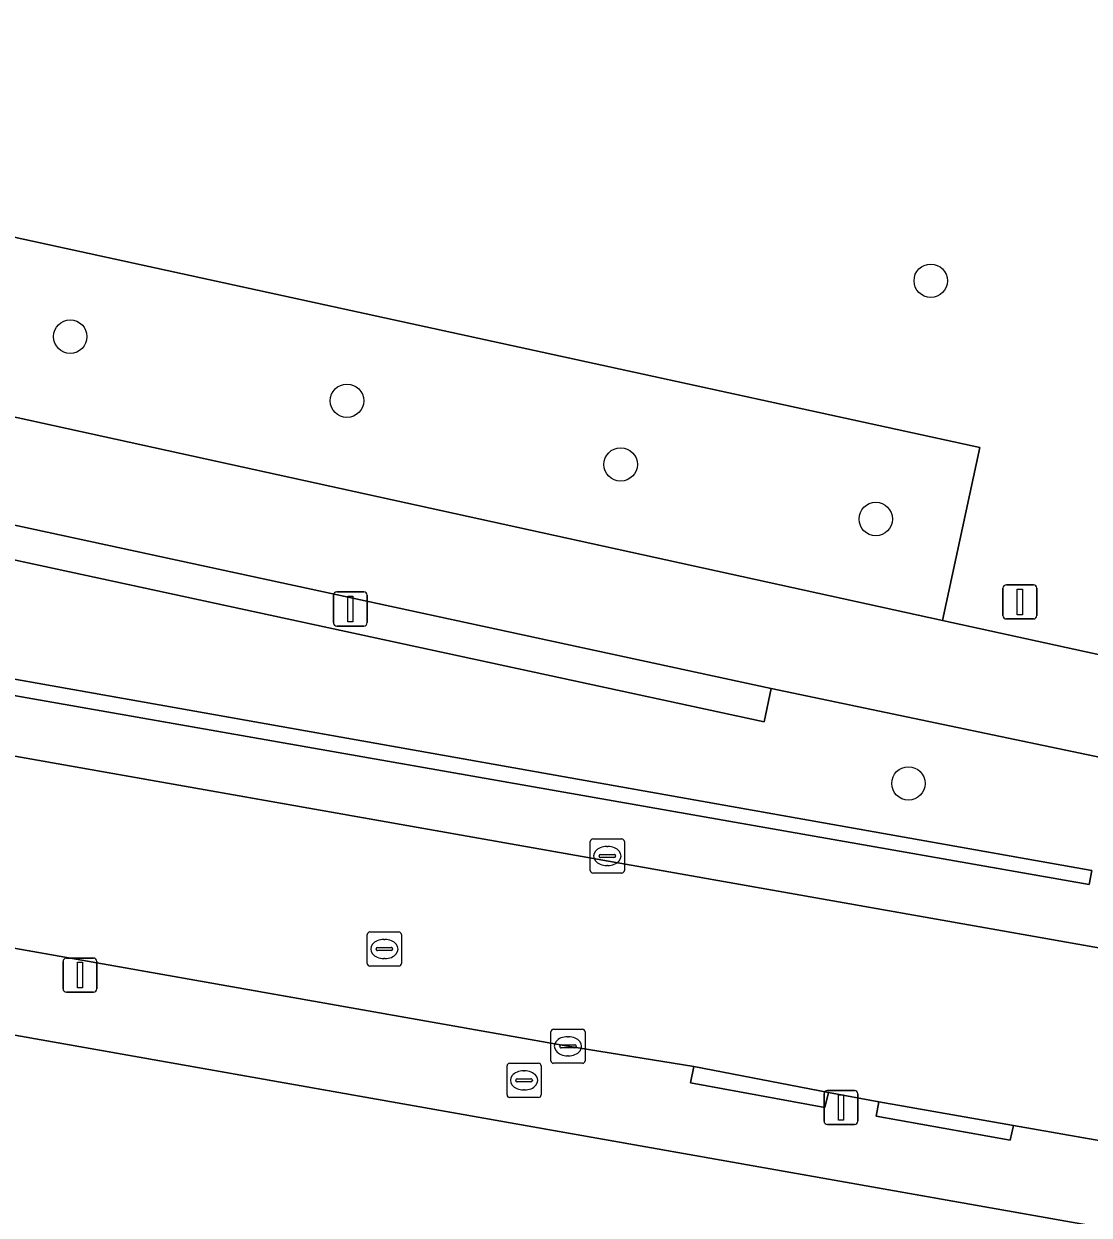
# Model space of a CAD drawing. Extents: x 163683 to 164494, y 382709 to 383872.
# Drawn here: x 164086.38 to 164117.61, y 383440.62 to 383475.52 of the extents above; entities that cross this region are included whole.
import ezdxf

# ---------------------------------------------------------------- set-up
doc = ezdxf.new("R2010")
doc.units = 0
for name, color, linetype in [('IMGEO_Boom', 7, 'Continuous'), ('IMGEO_Brandkraan', 7, 'Continuous'), ('IMGEO_Erf', 7, 'Continuous'), ('IMGEO_Groenvoorziening', 7, 'Continuous'), ('IMGEO_Kolk', 7, 'Continuous'), ('IMGEO_Lichtmast', 7, 'Continuous'), ('IMGEO_Parkeervlak_open', 7, 'Continuous'), ('IMGEO_Rijbaan_lokaal_open', 7, 'Continuous'), ('IMGEO_Rioolput', 7, 'Continuous'), ('IMGEO_Verkeersbordpaal', 7, 'Continuous'), ('IMGEO_Voetpad_gesloten', 7, 'Continuous'), ('IMGEO_Voetpad_open', 7, 'Continuous')]:
    doc.layers.add(name, color=color, linetype=linetype)

msp = doc.modelspace()

# ---------------------------------------------------------------- linework, layer by layer
at = {"layer": 'IMGEO_Boom'}
for centre in [(164112.964, 383467.995), (164087.745, 383466.356), (164095.856, 383464.477), (164103.877, 383462.611), (164111.353, 383461.013), (164112.312, 383453.265)]:
    msp.add_circle(centre, 0.489, dxfattribs=at)
at = {"layer": 'IMGEO_Brandkraan'}
for p, q in [((164100.546, 383444.138), (164100.546, 383444.99)), ((164100.621, 383445.064), (164101.473, 383445.064)), ((164101.547, 383444.99), (164101.547, 383444.138)), ((164101.034, 383444.844), (164101.059, 383444.844)), ((164100.805, 383444.558), (164100.805, 383444.57)), ((164101.243, 383444.521), (164100.845, 383444.521)), ((164100.848, 383444.607), (164101.246, 383444.607)), ((164101.057, 383444.284), (164101.032, 383444.284)), ((164101.289, 383444.57), (164101.289, 383444.558)), ((164101.473, 383444.064), (164100.621, 383444.064))]:
    msp.add_line(p, q, dxfattribs=at)
for points in [[(164100.546, 383444.138), (164100.546, 383444.99)], [(164100.621, 383445.064), (164101.473, 383445.064)], [(164101.547, 383444.99), (164101.547, 383444.138)], [(164101.473, 383444.064), (164100.621, 383444.064)]]:
    msp.add_lwpolyline(points, dxfattribs=at)
for centre, radius, start, end in [((164100.623, 383444.988), 0.0765, 91.552, 178.448), ((164100.623, 383444.988), 0.0765, 91.552, 178.448), ((164101.471, 383444.988), 0.0765, 1.552, 88.448), ((164101.471, 383444.988), 0.0765, 1.552, 88.448), ((164100.845, 383444.567), 0.0403, 85.8775, 175.7526), ((164100.842, 383444.557), 0.0366, 178.938, 274.7102), ((164101.246, 383444.564), 0.043, 264.8664, 352.4533), ((164101.25, 383444.569), 0.0386, 1.7309, 96.639), ((164100.623, 383444.14), 0.0765, 181.552, 268.448), ((164100.623, 383444.14), 0.0765, 181.552, 268.448), ((164101.471, 383444.14), 0.0765, 271.552, 358.448), ((164101.471, 383444.14), 0.0765, 271.552, 358.448)]:
    msp.add_arc(centre, radius, start, end, dxfattribs=at)
for centre, major_axis, ratio, start_param, end_param in [((164101.033, 383444.564), (-0.387, 0.002), 0.722429, 4.712389, 7.853982), ((164101.058, 383444.564), (-0.39, 0.002), 0.717154, 1.570796, 4.712389)]:
    msp.add_ellipse(centre, major_axis=major_axis, ratio=ratio, start_param=start_param, end_param=end_param, dxfattribs=at)
at = {"layer": 'IMGEO_Erf'}
msp.add_lwpolyline([(164121.841, 383439.57), (164059.555, 383450.587), (164057.471, 383448.94), (164052.275, 383419.475)], dxfattribs=at)
at = {"layer": 'IMGEO_Groenvoorziening'}
for points in [[(164130.868, 383515.773), (164127.033, 383520.232), (164082.853, 383529.966), (164068.968, 383467.759), (164073.329, 383466.804), (164074.559, 383471.785), (164114.402, 383463.104), (164113.31, 383458.043), (164118.008, 383457.013)], [(164074.559, 383471.785), (164073.329, 383466.804), (164113.31, 383458.043), (164114.402, 383463.104)], [(164108.082, 383455.069), (164108.289, 383456.047), (164076.88, 383462.825), (164076.67, 383461.848)]]:
    msp.add_lwpolyline(points, close=True, dxfattribs=at)
for points in [[(164131.629, 383451.16), (164108.289, 383456.047), (164108.082, 383455.069), (164076.67, 383461.848), (164076.88, 383462.825), (164070.28, 383464.165), (164068.695, 383457.088), (164069.977, 383456.915)], [(164073.337, 383458.207), (164073.402, 383458.58), (164117.69, 383450.719), (164117.609, 383450.302)]]:
    msp.add_lwpolyline(points, dxfattribs=at)
at = {"layer": 'IMGEO_Kolk'}
for p, q in [((164103.06, 383451.639), (164103.912, 383451.639)), ((164102.985, 383450.713), (164102.985, 383451.565)), ((164103.473, 383451.419), (164103.498, 383451.419)), ((164103.986, 383451.565), (164103.986, 383450.713)), ((164103.244, 383451.133), (164103.244, 383451.145)), ((164103.682, 383451.096), (164103.284, 383451.096)), ((164103.287, 383451.182), (164103.685, 383451.182)), ((164103.728, 383451.145), (164103.728, 383451.133)), ((164103.912, 383450.639), (164103.06, 383450.639)), ((164103.496, 383450.859), (164103.471, 383450.859)), ((164101.907, 383446.064), (164102.759, 383446.064)), ((164101.832, 383445.138), (164101.832, 383445.99)), ((164102.32, 383445.844), (164102.345, 383445.844)), ((164102.833, 383445.99), (164102.833, 383445.138)), ((164102.091, 383445.558), (164102.091, 383445.57)), ((164102.529, 383445.521), (164102.131, 383445.521)), ((164102.134, 383445.607), (164102.532, 383445.607)), ((164102.575, 383445.57), (164102.575, 383445.558)), ((164102.759, 383445.064), (164101.907, 383445.064)), ((164102.343, 383445.284), (164102.318, 383445.284))]:
    msp.add_line(p, q, dxfattribs=at)
for points in [[(164103.06, 383451.639), (164103.912, 383451.639)], [(164102.985, 383450.713), (164102.985, 383451.565)], [(164103.986, 383451.565), (164103.986, 383450.713)], [(164103.912, 383450.639), (164103.06, 383450.639)], [(164101.907, 383446.064), (164102.759, 383446.064)], [(164101.832, 383445.138), (164101.832, 383445.99)], [(164102.833, 383445.99), (164102.833, 383445.138)], [(164102.759, 383445.064), (164101.907, 383445.064)]]:
    msp.add_lwpolyline(points, dxfattribs=at)
for centre, radius, start, end in [((164103.062, 383451.563), 0.0765, 91.552, 178.448), ((164103.062, 383451.563), 0.0765, 91.552, 178.448), ((164103.91, 383451.563), 0.0765, 1.552, 88.448), ((164103.91, 383451.563), 0.0765, 1.552, 88.448), ((164103.284, 383451.142), 0.0403, 85.8775, 175.7526), ((164103.281, 383451.132), 0.0366, 178.938, 274.7102), ((164103.685, 383451.139), 0.043, 264.8664, 352.4533), ((164103.689, 383451.144), 0.0386, 1.7309, 96.639), ((164103.062, 383450.715), 0.0765, 181.552, 268.448), ((164103.062, 383450.715), 0.0765, 181.552, 268.448), ((164103.91, 383450.715), 0.0765, 271.552, 358.448), ((164103.91, 383450.715), 0.0765, 271.552, 358.448), ((164101.909, 383445.988), 0.0765, 91.552, 178.448), ((164101.909, 383445.988), 0.0765, 91.552, 178.448), ((164102.757, 383445.988), 0.0765, 1.552, 88.448), ((164102.757, 383445.988), 0.0765, 1.552, 88.448), ((164102.131, 383445.567), 0.0403, 85.8775, 175.7526), ((164102.128, 383445.557), 0.0366, 178.938, 274.7102), ((164102.532, 383445.564), 0.043, 264.8664, 352.4533), ((164102.536, 383445.569), 0.0386, 1.7309, 96.639), ((164101.909, 383445.14), 0.0765, 181.552, 268.448), ((164101.909, 383445.14), 0.0765, 181.552, 268.448), ((164102.757, 383445.14), 0.0765, 271.552, 358.448), ((164102.757, 383445.14), 0.0765, 271.552, 358.448)]:
    msp.add_arc(centre, radius, start, end, dxfattribs=at)
for centre, major_axis, ratio, start_param, end_param in [((164103.472, 383451.139), (-0.387, 0.002), 0.722429, 4.712389, 7.853982), ((164103.497, 383451.139), (-0.39, 0.002), 0.717154, 1.570796, 4.712389), ((164102.319, 383445.564), (-0.387, 0.002), 0.722429, 4.712389, 7.853982), ((164102.344, 383445.564), (-0.39, 0.002), 0.717154, 1.570796, 4.712389)]:
    msp.add_ellipse(centre, major_axis=major_axis, ratio=ratio, start_param=start_param, end_param=end_param, dxfattribs=at)
at = {"layer": 'IMGEO_Lichtmast'}
for p, q in [((164095.457, 383457.977), (164095.457, 383458.777)), ((164095.457, 383458.777), (164095.457, 383457.977)), ((164095.557, 383458.877), (164096.347, 383458.877)), ((164096.347, 383458.877), (164095.557, 383458.877)), ((164096.447, 383458.777), (164096.447, 383457.977)), ((164096.447, 383457.977), (164096.447, 383458.777)), ((164096.347, 383457.877), (164095.557, 383457.877)), ((164095.557, 383457.877), (164096.347, 383457.877)), ((164087.633, 383448.149), (164088.423, 383448.149)), ((164088.423, 383448.149), (164087.633, 383448.149)), ((164087.533, 383447.249), (164087.533, 383448.049)), ((164087.533, 383448.049), (164087.533, 383447.249)), ((164088.523, 383448.049), (164088.523, 383447.249)), ((164088.523, 383447.249), (164088.523, 383448.049)), ((164088.423, 383447.149), (164087.633, 383447.149)), ((164087.633, 383447.149), (164088.423, 383447.149)), ((164109.837, 383443.369), (164109.837, 383444.169)), ((164109.837, 383444.169), (164109.837, 383443.369)), ((164109.937, 383444.269), (164110.727, 383444.269)), ((164110.727, 383444.269), (164109.937, 383444.269)), ((164110.827, 383444.169), (164110.827, 383443.369)), ((164110.827, 383443.369), (164110.827, 383444.169)), ((164110.727, 383443.269), (164109.937, 383443.269)), ((164109.937, 383443.269), (164110.727, 383443.269))]:
    msp.add_line(p, q, dxfattribs=at)
for points in [[(164095.877, 383458.752), (164096.027, 383458.752), (164096.027, 383458.002), (164095.877, 383458.002), (164095.877, 383458.752)], [(164087.953, 383448.024), (164088.103, 383448.024), (164088.103, 383447.274), (164087.953, 383447.274), (164087.953, 383448.024)], [(164110.257, 383444.144), (164110.407, 383444.144), (164110.407, 383443.394), (164110.257, 383443.394), (164110.257, 383444.144)]]:
    msp.add_lwpolyline(points, dxfattribs=at)
for centre, start, end in [((164095.557, 383458.777), 90, 180), ((164095.557, 383458.777), 90, 180), ((164096.347, 383458.777), 0, 90), ((164096.347, 383458.777), 360, 90), ((164095.557, 383457.977), 180, 270), ((164095.557, 383457.977), 180, 270), ((164096.347, 383457.977), 270, 0), ((164096.347, 383457.977), 270, 0), ((164087.633, 383448.049), 90, 180), ((164087.633, 383448.049), 90, 180), ((164088.423, 383448.049), 0, 90), ((164088.423, 383448.049), 360, 90), ((164087.633, 383447.249), 180, 270), ((164087.633, 383447.249), 180, 270), ((164088.423, 383447.249), 270, 0), ((164088.423, 383447.249), 270, 0), ((164109.937, 383444.169), 90, 180), ((164109.937, 383444.169), 90, 180), ((164110.727, 383444.169), 0, 90), ((164110.727, 383444.169), 360, 90), ((164109.937, 383443.369), 180, 270), ((164109.937, 383443.369), 180, 270), ((164110.727, 383443.369), 270, 0), ((164110.727, 383443.369), 270, 0)]:
    msp.add_arc(centre, 0.1, start, end, dxfattribs=at)
at = {"layer": 'IMGEO_Parkeervlak_open'}
for points in [[(164117.609, 383450.302), (164083.084, 383456.372), (164073.444, 383458.186), (164073.337, 383458.207)], [(164069.977, 383456.915), (164120.314, 383448.023)]]:
    msp.add_lwpolyline(points, dxfattribs=at)
at = {"layer": 'IMGEO_Rijbaan_lokaal_open'}
msp.add_lwpolyline([(164109.965, 383444.208), (164111.44, 383443.936), (164115.395, 383443.24), (164122.347, 383442.019), (164123.332, 383447.475), (164120.314, 383448.023), (164069.977, 383456.915), (164068.695, 383457.088), (164066.756, 383457.369), (164065.815, 383457.585), (164064.935, 383452.179), (164102.333, 383445.564), (164106.017, 383444.969)], close=True, dxfattribs=at)
at = {"layer": 'IMGEO_Rioolput'}
for p, q in [((164096.45, 383447.987), (164096.45, 383448.839)), ((164096.525, 383448.913), (164097.377, 383448.913)), ((164097.451, 383448.839), (164097.451, 383447.987)), ((164096.938, 383448.693), (164096.963, 383448.693)), ((164096.709, 383448.407), (164096.709, 383448.419)), ((164097.147, 383448.37), (164096.749, 383448.37)), ((164096.752, 383448.456), (164097.15, 383448.456)), ((164096.961, 383448.133), (164096.936, 383448.133)), ((164097.193, 383448.419), (164097.193, 383448.407)), ((164097.377, 383447.913), (164096.525, 383447.913))]:
    msp.add_line(p, q, dxfattribs=at)
for points in [[(164096.45, 383447.987), (164096.45, 383448.839)], [(164096.525, 383448.913), (164097.377, 383448.913)], [(164097.451, 383448.839), (164097.451, 383447.987)], [(164097.377, 383447.913), (164096.525, 383447.913)]]:
    msp.add_lwpolyline(points, dxfattribs=at)
for centre, radius, start, end in [((164096.527, 383448.837), 0.0765, 91.552, 178.448), ((164096.527, 383448.837), 0.0765, 91.552, 178.448), ((164097.375, 383448.837), 0.0765, 1.552, 88.448), ((164097.375, 383448.837), 0.0765, 1.552, 88.448), ((164096.749, 383448.416), 0.0403, 85.8775, 175.7526), ((164096.746, 383448.406), 0.0366, 178.938, 274.7102), ((164097.15, 383448.413), 0.043, 264.8664, 352.4533), ((164097.154, 383448.418), 0.0386, 1.7309, 96.639), ((164096.527, 383447.989), 0.0765, 181.552, 268.448), ((164096.527, 383447.989), 0.0765, 181.552, 268.448), ((164097.375, 383447.989), 0.0765, 271.552, 358.448), ((164097.375, 383447.989), 0.0765, 271.552, 358.448)]:
    msp.add_arc(centre, radius, start, end, dxfattribs=at)
for centre, major_axis, ratio, start_param, end_param in [((164096.937, 383448.413), (-0.387, 0.002), 0.722429, 4.712389, 7.853982), ((164096.962, 383448.413), (-0.39, 0.002), 0.717154, 1.570796, 4.712389)]:
    msp.add_ellipse(centre, major_axis=major_axis, ratio=ratio, start_param=start_param, end_param=end_param, dxfattribs=at)
at = {"layer": 'IMGEO_Verkeersbordpaal'}
for p, q in [((164115.083, 383458.184), (164115.083, 383458.984)), ((164115.083, 383458.984), (164115.083, 383458.184)), ((164115.183, 383459.084), (164115.973, 383459.084)), ((164115.973, 383459.084), (164115.183, 383459.084)), ((164116.073, 383458.984), (164116.073, 383458.184)), ((164116.073, 383458.184), (164116.073, 383458.984)), ((164115.973, 383458.084), (164115.183, 383458.084)), ((164115.183, 383458.084), (164115.973, 383458.084))]:
    msp.add_line(p, q, dxfattribs=at)
msp.add_lwpolyline([(164115.503, 383458.959), (164115.653, 383458.959), (164115.653, 383458.209), (164115.503, 383458.209), (164115.503, 383458.959)], dxfattribs=at)
for centre, start, end in [((164115.183, 383458.984), 90, 180), ((164115.183, 383458.984), 90, 180), ((164115.973, 383458.984), 0, 90), ((164115.973, 383458.984), 360, 90), ((164115.183, 383458.184), 180, 270), ((164115.183, 383458.184), 180, 270), ((164115.973, 383458.184), 270, 0), ((164115.973, 383458.184), 270, 0)]:
    msp.add_arc(centre, 0.1, start, end, dxfattribs=at)
at = {"layer": 'IMGEO_Voetpad_gesloten'}
msp.add_lwpolyline([(164131.681, 383451.773), (164131.807, 383453.982), (164118.008, 383457.013), (164113.31, 383458.043), (164073.329, 383466.804), (164068.968, 383467.759), (164068.021, 383467.967), (164067.368, 383464.791), (164070.28, 383464.165), (164076.88, 383462.825), (164108.289, 383456.047), (164131.629, 383451.16)], dxfattribs=at)
at = {"layer": 'IMGEO_Voetpad_open'}
for points in [[(164117.609, 383450.302), (164117.69, 383450.719), (164073.402, 383458.58), (164073.337, 383458.207), (164073.444, 383458.186), (164083.084, 383456.372)], [(164109.965, 383444.208), (164106.017, 383444.969), (164105.92, 383444.496), (164109.858, 383443.773)], [(164115.395, 383443.24), (164111.44, 383443.936), (164111.365, 383443.52), (164115.294, 383442.81)]]:
    msp.add_lwpolyline(points, close=True, dxfattribs=at)
for points in [[(164122.347, 383442.019), (164115.395, 383443.24), (164115.294, 383442.81), (164111.365, 383443.52), (164111.44, 383443.936), (164109.965, 383444.208), (164109.858, 383443.773), (164105.92, 383444.496), (164106.017, 383444.969), (164102.333, 383445.564), (164064.935, 383452.179), (164062.556, 383452.53)], [(164058.017, 383451.925), (164059.555, 383450.587), (164121.841, 383439.57), (164149.244, 383434.797), (164153.861, 383434.232), (164157.468, 383433.85), (164161.852, 383433.639), (164227.656, 383432.711)]]:
    msp.add_lwpolyline(points, dxfattribs=at)

doc.saveas('drawing.dxf')
